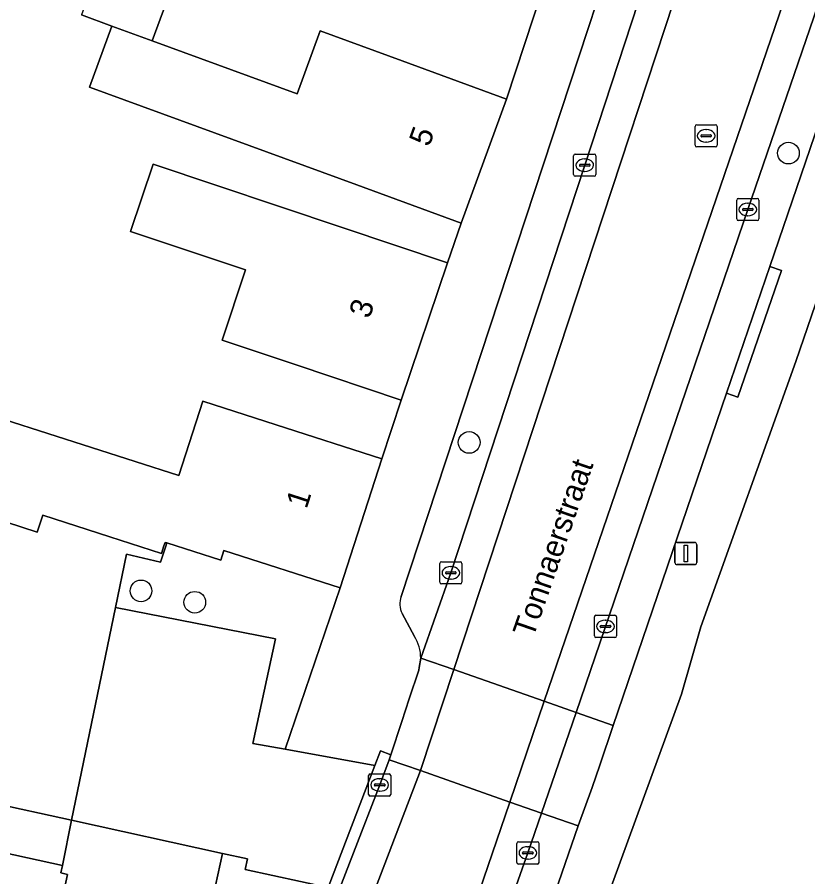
# Model space of a CAD drawing. Extents: x 160030 to 160839, y 385325 to 386450.
# Drawn here: x 160670.75 to 160706.41, y 385389.85 to 385428.61 of the extents above; entities that cross this region are included whole.
import ezdxf

# ---------------------------------------------------------------- set-up
doc = ezdxf.new("R2010")
doc.units = 0
for name, color, linetype in [('IMGEO_Boom', 7, 'Continuous'), ('IMGEO_Erf', 7, 'Continuous'), ('IMGEO_Grasland_overig', 7, 'Continuous'), ('IMGEO_Groenvoorziening', 7, 'Continuous'), ('IMGEO_Hek', 7, 'Continuous'), ('IMGEO_Kolk', 7, 'Continuous'), ('IMGEO_Lichtmast', 7, 'Continuous'), ('IMGEO_Muur', 7, 'Continuous'), ('IMGEO_Openbare_ruimte_label', 7, 'Continuous'), ('IMGEO_Pand', 7, 'Continuous'), ('IMGEO_Pand_nummerreeks', 7, 'Continuous'), ('IMGEO_Parkeervlak_open', 7, 'Continuous'), ('IMGEO_Rijbaan_lokaal_gesloten', 7, 'Continuous'), ('IMGEO_Rijbaan_lokaal_open', 7, 'Continuous'), ('IMGEO_Rioolput', 7, 'Continuous'), ('IMGEO_Voetpad_open', 7, 'Continuous')]:
    doc.layers.add(name, color=color, linetype=linetype)

msp = doc.modelspace()

# ---------------------------------------------------------------- linework, layer by layer
at = {"layer": 'IMGEO_Boom'}
for centre in [(160705.534, 385422.481), (160691.136, 385409.437), (160676.336, 385402.745), (160678.762, 385402.229)]:
    msp.add_circle(centre, 0.489, dxfattribs=at)
at = {"layer": 'IMGEO_Erf'}
for points in [[(160752.844, 385416.93), (160750.705, 385427.021), (160746.187, 385428.561), (160745.497, 385428.823), (160749.051, 385436.742), (160747.604, 385437.915), (160732.046, 385446.957), (160729.843, 385447.8), (160725.493, 385448.718), (160720.779, 385449.623), (160714.437, 385436.294), (160712.364, 385432.029), (160705.872, 385413.085), (160701.581, 385401.12), (160700.714, 385398.091), (160686.767, 385359.888)], [(160677.968, 385430.607), (160676.845, 385427.539), (160683.372, 385425.148), (160684.414, 385427.992), (160688.121, 385426.634), (160692.816, 385424.915), (160695.278, 385432.406)], [(160674.015, 385425.461), (160675.02, 385428.207), (160673.652, 385428.708)], [(160670.172, 385410.478), (160678.043, 385407.939), (160679.127, 385411.301), (160682.432, 385410.235), (160687.19, 385408.701), (160688.074, 385411.341), (160683.334, 385412.931), (160679.99, 385414.053), (160681.051, 385417.215), (160675.869, 385418.953), (160676.886, 385421.985), (160685.412, 385419.125), (160690.152, 385417.535), (160690.768, 385419.325), (160686.074, 385421.044), (160674.015, 385425.461)], [(160662.047, 385394.849), (160673.201, 385392.401), (160675.184, 385401.999), (160675.68, 385404.401), (160677.219, 385404.036), (160677.45, 385404.764), (160677.496, 385404.909), (160677.422, 385404.933), (160677.371, 385404.777), (160677.261, 385404.435), (160674.937, 385405.184), (160671.904, 385406.163), (160671.656, 385405.393), (160668.826, 385406.305)]]:
    msp.add_lwpolyline(points, dxfattribs=at)
at = {"layer": 'IMGEO_Grasland_overig'}
msp.add_lwpolyline([(160667.906, 385391.43), (160672.791, 385390.368), (160673.201, 385392.401), (160662.047, 385394.849), (160661.597, 385392.801)], close=True, dxfattribs=at)
at = {"layer": 'IMGEO_Groenvoorziening'}
msp.add_lwpolyline([(160685.313, 385402.879), (160680.079, 385404.567), (160679.935, 385404.122), (160677.496, 385404.909), (160677.45, 385404.764), (160677.219, 385404.036), (160675.68, 385404.401), (160675.184, 385401.999), (160682.404, 385400.587), (160681.382, 385395.868), (160682.841, 385395.603)], close=True, dxfattribs=at)
at = {"layer": 'IMGEO_Hek'}
msp.add_lwpolyline([(160675.68, 385404.401), (160675.184, 385401.999)], dxfattribs=at)
at = {"layer": 'IMGEO_Kolk'}
for p, q in [((160695.847, 385421.512), (160695.847, 385422.364)), ((160695.922, 385422.438), (160696.774, 385422.438)), ((160696.848, 385422.364), (160696.848, 385421.512)), ((160696.106, 385421.932), (160696.106, 385421.944)), ((160696.149, 385421.981), (160696.547, 385421.981)), ((160696.335, 385422.218), (160696.36, 385422.218)), ((160696.59, 385421.944), (160696.59, 385421.932)), ((160696.544, 385421.895), (160696.146, 385421.895)), ((160696.358, 385421.658), (160696.333, 385421.658)), ((160696.774, 385421.438), (160695.922, 385421.438)), ((160703.2, 385419.514), (160703.2, 385420.366)), ((160703.275, 385420.44), (160704.127, 385420.44)), ((160704.201, 385420.366), (160704.201, 385419.514)), ((160703.502, 385419.983), (160703.9, 385419.983)), ((160703.688, 385420.22), (160703.713, 385420.22)), ((160703.459, 385419.934), (160703.459, 385419.946)), ((160703.897, 385419.897), (160703.499, 385419.897)), ((160703.711, 385419.66), (160703.686, 385419.66)), ((160703.943, 385419.946), (160703.943, 385419.934)), ((160704.127, 385419.44), (160703.275, 385419.44)), ((160689.811, 385403.132), (160689.811, 385403.984)), ((160689.886, 385404.058), (160690.738, 385404.058)), ((160690.299, 385403.838), (160690.324, 385403.838)), ((160690.812, 385403.984), (160690.812, 385403.132)), ((160690.07, 385403.552), (160690.07, 385403.564)), ((160690.508, 385403.515), (160690.11, 385403.515)), ((160690.113, 385403.601), (160690.511, 385403.601)), ((160690.554, 385403.564), (160690.554, 385403.552)), ((160690.738, 385403.058), (160689.886, 385403.058)), ((160690.322, 385403.278), (160690.297, 385403.278)), ((160696.781, 385400.716), (160696.781, 385401.568)), ((160696.856, 385401.642), (160697.708, 385401.642)), ((160697.269, 385401.422), (160697.294, 385401.422)), ((160697.782, 385401.568), (160697.782, 385400.716)), ((160697.04, 385401.136), (160697.04, 385401.148)), ((160697.478, 385401.099), (160697.08, 385401.099)), ((160697.083, 385401.185), (160697.481, 385401.185)), ((160697.524, 385401.148), (160697.524, 385401.136)), ((160697.708, 385400.642), (160696.856, 385400.642)), ((160697.292, 385400.862), (160697.267, 385400.862)), ((160686.601, 385393.569), (160686.601, 385394.421)), ((160686.676, 385394.495), (160687.528, 385394.495)), ((160687.602, 385394.421), (160687.602, 385393.569)), ((160686.86, 385393.989), (160686.86, 385394.001)), ((160686.903, 385394.038), (160687.301, 385394.038)), ((160687.089, 385394.275), (160687.114, 385394.275)), ((160687.344, 385394.001), (160687.344, 385393.989)), ((160687.298, 385393.952), (160686.9, 385393.952)), ((160687.112, 385393.715), (160687.087, 385393.715)), ((160687.528, 385393.495), (160686.676, 385393.495)), ((160693.284, 385390.504), (160693.284, 385391.356)), ((160693.359, 385391.43), (160694.211, 385391.43)), ((160694.285, 385391.356), (160694.285, 385390.504)), ((160693.543, 385390.924), (160693.543, 385390.936)), ((160693.586, 385390.973), (160693.984, 385390.973)), ((160693.772, 385391.21), (160693.797, 385391.21)), ((160694.027, 385390.936), (160694.027, 385390.924)), ((160693.981, 385390.887), (160693.583, 385390.887)), ((160693.795, 385390.65), (160693.77, 385390.65)), ((160694.211, 385390.43), (160693.359, 385390.43))]:
    msp.add_line(p, q, dxfattribs=at)
for points in [[(160695.847, 385421.512), (160695.847, 385422.364)], [(160695.922, 385422.438), (160696.774, 385422.438)], [(160696.848, 385422.364), (160696.848, 385421.512)], [(160696.774, 385421.438), (160695.922, 385421.438)], [(160703.2, 385419.514), (160703.2, 385420.366)], [(160703.275, 385420.44), (160704.127, 385420.44)], [(160704.201, 385420.366), (160704.201, 385419.514)], [(160704.127, 385419.44), (160703.275, 385419.44)], [(160689.811, 385403.132), (160689.811, 385403.984)], [(160689.886, 385404.058), (160690.738, 385404.058)], [(160690.812, 385403.984), (160690.812, 385403.132)], [(160690.738, 385403.058), (160689.886, 385403.058)], [(160696.781, 385400.716), (160696.781, 385401.568)], [(160696.856, 385401.642), (160697.708, 385401.642)], [(160697.782, 385401.568), (160697.782, 385400.716)], [(160697.708, 385400.642), (160696.856, 385400.642)], [(160686.601, 385393.569), (160686.601, 385394.421)], [(160686.676, 385394.495), (160687.528, 385394.495)], [(160687.602, 385394.421), (160687.602, 385393.569)], [(160687.528, 385393.495), (160686.676, 385393.495)], [(160693.284, 385390.504), (160693.284, 385391.356)], [(160693.359, 385391.43), (160694.211, 385391.43)], [(160694.285, 385391.356), (160694.285, 385390.504)], [(160694.211, 385390.43), (160693.359, 385390.43)]]:
    msp.add_lwpolyline(points, dxfattribs=at)
for centre, radius, start, end in [((160695.924, 385422.362), 0.0765, 91.552, 178.448), ((160695.924, 385422.362), 0.0765, 91.552, 178.448), ((160696.772, 385422.362), 0.0765, 1.552, 88.448), ((160696.772, 385422.362), 0.0765, 1.552, 88.448), ((160696.146, 385421.941), 0.0403, 85.8775, 175.7526), ((160696.143, 385421.931), 0.0366, 178.938, 274.7102), ((160696.547, 385421.938), 0.043, 264.8664, 352.4533), ((160696.551, 385421.943), 0.0386, 1.7309, 96.639), ((160695.924, 385421.514), 0.0765, 181.552, 268.448), ((160695.924, 385421.514), 0.0765, 181.552, 268.448), ((160696.772, 385421.514), 0.0765, 271.552, 358.448), ((160696.772, 385421.514), 0.0765, 271.552, 358.448), ((160703.277, 385420.364), 0.0765, 91.552, 178.448), ((160703.277, 385420.364), 0.0765, 91.552, 178.448), ((160704.125, 385420.364), 0.0765, 1.552, 88.448), ((160704.125, 385420.364), 0.0765, 1.552, 88.448), ((160703.499, 385419.943), 0.0403, 85.8775, 175.7526), ((160703.904, 385419.945), 0.0386, 1.7309, 96.639), ((160703.496, 385419.933), 0.0366, 178.938, 274.7102), ((160703.9, 385419.94), 0.043, 264.8664, 352.4533), ((160703.277, 385419.516), 0.0765, 181.552, 268.448), ((160703.277, 385419.516), 0.0765, 181.552, 268.448), ((160704.125, 385419.516), 0.0765, 271.552, 358.448), ((160704.125, 385419.516), 0.0765, 271.552, 358.448), ((160689.888, 385403.982), 0.0765, 91.552, 178.448), ((160689.888, 385403.982), 0.0765, 91.552, 178.448), ((160690.736, 385403.982), 0.0765, 1.552, 88.448), ((160690.736, 385403.982), 0.0765, 1.552, 88.448), ((160690.11, 385403.561), 0.0403, 85.8775, 175.7526), ((160690.107, 385403.551), 0.0366, 178.938, 274.7102), ((160690.511, 385403.558), 0.043, 264.8664, 352.4533), ((160690.515, 385403.563), 0.0386, 1.7309, 96.639), ((160689.888, 385403.134), 0.0765, 181.552, 268.448), ((160689.888, 385403.134), 0.0765, 181.552, 268.448), ((160690.736, 385403.134), 0.0765, 271.552, 358.448), ((160690.736, 385403.134), 0.0765, 271.552, 358.448), ((160696.858, 385401.566), 0.0765, 91.552, 178.448), ((160696.858, 385401.566), 0.0765, 91.552, 178.448), ((160697.706, 385401.566), 0.0765, 1.552, 88.448), ((160697.706, 385401.566), 0.0765, 1.552, 88.448), ((160697.08, 385401.145), 0.0403, 85.8775, 175.7526), ((160697.077, 385401.135), 0.0366, 178.938, 274.7102), ((160697.481, 385401.142), 0.043, 264.8664, 352.4533), ((160697.485, 385401.147), 0.0386, 1.7309, 96.639), ((160696.858, 385400.718), 0.0765, 181.552, 268.448), ((160696.858, 385400.718), 0.0765, 181.552, 268.448), ((160697.706, 385400.718), 0.0765, 271.552, 358.448), ((160697.706, 385400.718), 0.0765, 271.552, 358.448), ((160686.678, 385394.419), 0.0765, 91.552, 178.448), ((160686.678, 385394.419), 0.0765, 91.552, 178.448), ((160687.526, 385394.419), 0.0765, 1.552, 88.448), ((160687.526, 385394.419), 0.0765, 1.552, 88.448), ((160686.9, 385393.998), 0.0403, 85.8775, 175.7526), ((160687.305, 385394), 0.0386, 1.7309, 96.639), ((160686.897, 385393.988), 0.0366, 178.938, 274.7102), ((160687.301, 385393.995), 0.043, 264.8664, 352.4533), ((160686.678, 385393.571), 0.0765, 181.552, 268.448), ((160686.678, 385393.571), 0.0765, 181.552, 268.448), ((160687.526, 385393.571), 0.0765, 271.552, 358.448), ((160687.526, 385393.571), 0.0765, 271.552, 358.448), ((160693.361, 385391.354), 0.0765, 91.552, 178.448), ((160693.361, 385391.354), 0.0765, 91.552, 178.448), ((160694.209, 385391.354), 0.0765, 1.552, 88.448), ((160694.209, 385391.354), 0.0765, 1.552, 88.448), ((160693.583, 385390.933), 0.0403, 85.8775, 175.7526), ((160693.58, 385390.923), 0.0366, 178.938, 274.7102), ((160693.984, 385390.93), 0.043, 264.8664, 352.4533), ((160693.988, 385390.935), 0.0386, 1.7309, 96.639), ((160693.361, 385390.506), 0.0765, 181.552, 268.448), ((160693.361, 385390.506), 0.0765, 181.552, 268.448), ((160694.209, 385390.506), 0.0765, 271.552, 358.448), ((160694.209, 385390.506), 0.0765, 271.552, 358.448)]:
    msp.add_arc(centre, radius, start, end, dxfattribs=at)
for centre, major_axis, ratio, start_param, end_param in [((160696.334, 385421.938), (-0.387, 0.002), 0.722429, 4.712389, 7.853982), ((160696.359, 385421.938), (-0.39, 0.002), 0.717154, 1.570796, 4.712389), ((160703.687, 385419.94), (-0.387, 0.002), 0.722429, 4.712389, 7.853982), ((160703.712, 385419.94), (-0.39, 0.002), 0.717154, 1.570796, 4.712389), ((160690.298, 385403.558), (-0.387, 0.002), 0.722429, 4.712389, 7.853982), ((160690.323, 385403.558), (-0.39, 0.002), 0.717154, 1.570796, 4.712389), ((160697.268, 385401.142), (-0.387, 0.002), 0.722429, 4.712389, 7.853982), ((160697.293, 385401.142), (-0.39, 0.002), 0.717154, 1.570796, 4.712389), ((160687.088, 385393.995), (-0.387, 0.002), 0.722429, 4.712389, 7.853982), ((160687.113, 385393.995), (-0.39, 0.002), 0.717154, 1.570796, 4.712389), ((160693.771, 385390.93), (-0.387, 0.002), 0.722429, 4.712389, 7.853982), ((160693.796, 385390.93), (-0.39, 0.002), 0.717154, 1.570796, 4.712389)]:
    msp.add_ellipse(centre, major_axis=major_axis, ratio=ratio, start_param=start_param, end_param=end_param, dxfattribs=at)
at = {"layer": 'IMGEO_Lichtmast'}
for p, q in [((160700.512, 385404.927), (160701.302, 385404.927)), ((160701.302, 385404.927), (160700.512, 385404.927)), ((160700.412, 385404.027), (160700.412, 385404.827)), ((160700.412, 385404.827), (160700.412, 385404.027)), ((160701.402, 385404.827), (160701.402, 385404.027)), ((160701.402, 385404.027), (160701.402, 385404.827)), ((160701.302, 385403.927), (160700.512, 385403.927)), ((160700.512, 385403.927), (160701.302, 385403.927))]:
    msp.add_line(p, q, dxfattribs=at)
msp.add_lwpolyline([(160700.832, 385404.802), (160700.982, 385404.802), (160700.982, 385404.052), (160700.832, 385404.052), (160700.832, 385404.802)], dxfattribs=at)
for centre, start, end in [((160700.512, 385404.827), 90, 180), ((160700.512, 385404.827), 90, 180), ((160701.302, 385404.827), 0, 90), ((160701.302, 385404.827), 360, 90), ((160700.512, 385404.027), 180, 270), ((160700.512, 385404.027), 180, 270), ((160701.302, 385404.027), 270, 0), ((160701.302, 385404.027), 270, 0)]:
    msp.add_arc(centre, 0.1, start, end, dxfattribs=at)
at = {"layer": 'IMGEO_Muur'}
msp.add_lwpolyline([(160690.768, 385419.325), (160690.152, 385417.535)], dxfattribs=at)
at = {"layer": 'IMGEO_Pand'}
for points in [[(160673.652, 385428.708), (160675.02, 385428.207), (160676.845, 385427.539), (160677.968, 385430.607), (160674.776, 385431.776)], [(160688.121, 385426.634), (160684.414, 385427.992), (160683.372, 385425.148), (160676.845, 385427.539), (160675.02, 385428.207), (160674.015, 385425.461), (160686.074, 385421.044), (160690.768, 385419.325), (160692.816, 385424.915)], [(160690.152, 385417.535), (160685.412, 385419.125), (160676.886, 385421.985), (160675.869, 385418.953), (160681.051, 385417.215), (160679.99, 385414.053), (160683.334, 385412.931), (160688.074, 385411.341)], [(160687.19, 385408.701), (160682.432, 385410.235), (160679.127, 385411.301), (160678.043, 385407.939), (160670.172, 385410.478), (160668.826, 385406.305), (160671.656, 385405.393), (160671.904, 385406.163), (160674.937, 385405.184), (160677.261, 385404.435), (160677.371, 385404.777), (160677.422, 385404.933), (160677.496, 385404.909), (160679.935, 385404.122), (160680.079, 385404.567), (160685.313, 385402.879)], [(160673.024, 385389.962), (160672.718, 385390.029), (160672.791, 385390.368), (160667.906, 385391.43), (160661.597, 385392.801), (160640.084, 385397.476), (160640.008, 385397.127), (160639.764, 385397.18), (160634.947, 385375.015), (160633.885, 385370.129), (160634.186, 385370.064), (160634.107, 385369.703), (160656.042, 385364.936), (160656.102, 385365.216), (160656.326, 385365.167), (160657.453, 385370.355), (160667.916, 385368.081), (160667.98, 385368.379), (160668.318, 385368.305), (160669.587, 385374.144), (160672.493, 385387.519)]]:
    msp.add_lwpolyline(points, close=True, dxfattribs=at)
at = {"layer": 'IMGEO_Parkeervlak_open'}
for points in [[(160688.951, 385399.714), (160690.313, 385403.559), (160696.35, 385421.936), (160701.443, 385437.493), (160706.661, 385453.29), (160707.895, 385456.866), (160707.318, 385456.347), (160705.806, 385455.446)], [(160705.315, 385454.857), (160688.068, 385402.49)], [(160712.326, 385445.138), (160709.47, 385436.771), (160703.7, 385419.94), (160695.958, 385397.266), (160697.629, 385396.68), (160702.744, 385411.656), (160704.696, 385417.371), (160708.737, 385429.201), (160710.696, 385434.936), (160710.986, 385435.786), (160713.209, 385442.486)], [(160688.112, 385401.722), (160688.664, 385400.689)], [(160694.883, 385388.759), (160696.05, 385392.156), (160694.392, 385392.716), (160693.784, 385390.93), (160692.225, 385386.52)]]:
    msp.add_lwpolyline(points, dxfattribs=at)
for points in [[(160697.629, 385396.68), (160695.958, 385397.266), (160694.392, 385392.716), (160696.05, 385392.156), (160696.682, 385393.877), (160697.036, 385394.887)], [(160678.962, 385386.1), (160680.01, 385390.907), (160673.201, 385392.401), (160672.791, 385390.368), (160672.718, 385390.029), (160673.024, 385389.962), (160672.493, 385387.519), (160673.334, 385387.335), (160673.955, 385387.198)]]:
    msp.add_lwpolyline(points, close=True, dxfattribs=at)
for centre, radius, start, end in [((160688.959, 385402.156), 0.952, 159.4507, 207.1073), ((160687.206, 385399.73), 1.745, 359.4745, 33.33)]:
    msp.add_arc(centre, radius, start, end, dxfattribs=at)
at = {"layer": 'IMGEO_Rijbaan_lokaal_gesloten'}
for points in [[(160688.951, 385399.714), (160690.447, 385399.194), (160706.697, 385448.575), (160709.556, 385456.928), (160712.459, 385472.214), (160719.187, 385500), (160719.283, 385500.396), (160717.755, 385500.728), (160717.733, 385500.535), (160717.634, 385500), (160717.551, 385499.548), (160717.505, 385499.39), (160716.45, 385494.87), (160712.122, 385477.091), (160710.963, 385472.336), (160709.594, 385465.081), (160708.283, 385458.1), (160708.191, 385457.591), (160707.895, 385456.866), (160706.661, 385453.29), (160701.443, 385437.493), (160696.35, 385421.936), (160690.313, 385403.559)], [(160725.06, 385499.141), (160723.639, 385499.449), (160716.569, 385465.593), (160715.669, 385461.679), (160713.786, 385455.424), (160707.954, 385437.031), (160694.523, 385397.769), (160695.958, 385397.266), (160703.7, 385419.94), (160709.47, 385436.771), (160712.326, 385445.138), (160712.4, 385445.745), (160712.604, 385446.405), (160714.549, 385452.643), (160716.992, 385460.652), (160717.24, 385461.622), (160717.66, 385463.602), (160719.791, 385473.917), (160724.626, 385497.095)], [(160679.353, 385376.819), (160670.266, 385358.321), (160671.62, 385357.746), (160685.679, 385386.332), (160686.355, 385387.888), (160688.936, 385394.648), (160687.526, 385395.122), (160687.101, 385393.995), (160684.731, 385387.876), (160684.394, 385387.263), (160684.301, 385387.168), (160684.178, 385387.042), (160679.677, 385377.487)]]:
    msp.add_lwpolyline(points, close=True, dxfattribs=at)
msp.add_lwpolyline([(160683.85, 385357.671), (160684.17, 385359.005), (160686.222, 385367.754), (160686.257, 385367.882), (160686.464, 385368.642), (160687.447, 385371.767), (160689.518, 385378.6), (160689.601, 385378.874), (160691.836, 385385.394), (160692.225, 385386.52), (160693.784, 385390.93), (160694.392, 385392.716), (160692.966, 385393.216), (160687.678, 385377.752), (160685.004, 385368.694), (160682.429, 385357.967), (160682.218, 385356.499), (160682.203, 385355.869), (160683.714, 385355.522)], dxfattribs=at)
at = {"layer": 'IMGEO_Rijbaan_lokaal_open'}
for points in [[(160719.283, 385500.396), (160719.187, 385500), (160712.459, 385472.214), (160709.556, 385456.928), (160706.697, 385448.575), (160690.447, 385399.194), (160694.523, 385397.769), (160707.954, 385437.031), (160713.786, 385455.424), (160715.669, 385461.679), (160716.569, 385465.593), (160723.639, 385499.449), (160721.105, 385500)], [(160688.936, 385394.648), (160690.447, 385399.194), (160688.951, 385399.714), (160688.88, 385399.287), (160688.862, 385399.177), (160688.427, 385397.873), (160688.097, 385396.86), (160687.601, 385395.36), (160687.526, 385395.122)], [(160688.936, 385394.648), (160692.966, 385393.216), (160694.523, 385397.769), (160690.447, 385399.194)], [(160692.966, 385393.216), (160694.392, 385392.716), (160695.958, 385397.266), (160694.523, 385397.769)]]:
    msp.add_lwpolyline(points, close=True, dxfattribs=at)
msp.add_lwpolyline([(160687.678, 385377.752), (160692.966, 385393.216), (160688.936, 385394.648), (160686.355, 385387.888), (160685.679, 385386.332), (160671.62, 385357.746), (160670.266, 385358.321), (160670.189, 385358.163), (160668.42, 385355.819), (160683.655, 385351.868), (160687.245, 385350.937)], dxfattribs=at)
at = {"layer": 'IMGEO_Rioolput'}
for p, q in [((160701.324, 385422.834), (160701.324, 385423.686)), ((160701.399, 385423.76), (160702.251, 385423.76)), ((160701.812, 385423.54), (160701.837, 385423.54)), ((160702.325, 385423.686), (160702.325, 385422.834)), ((160701.583, 385423.254), (160701.583, 385423.266)), ((160702.021, 385423.217), (160701.623, 385423.217)), ((160701.626, 385423.303), (160702.024, 385423.303)), ((160702.067, 385423.266), (160702.067, 385423.254)), ((160702.251, 385422.76), (160701.399, 385422.76)), ((160701.835, 385422.98), (160701.81, 385422.98))]:
    msp.add_line(p, q, dxfattribs=at)
for points in [[(160701.324, 385422.834), (160701.324, 385423.686)], [(160701.399, 385423.76), (160702.251, 385423.76)], [(160702.325, 385423.686), (160702.325, 385422.834)], [(160702.251, 385422.76), (160701.399, 385422.76)]]:
    msp.add_lwpolyline(points, dxfattribs=at)
for centre, radius, start, end in [((160701.401, 385423.684), 0.0765, 91.552, 178.448), ((160701.401, 385423.684), 0.0765, 91.552, 178.448), ((160702.249, 385423.684), 0.0765, 1.552, 88.448), ((160702.249, 385423.684), 0.0765, 1.552, 88.448), ((160701.623, 385423.263), 0.0403, 85.8775, 175.7526), ((160701.62, 385423.253), 0.0366, 178.938, 274.7102), ((160702.024, 385423.26), 0.043, 264.8664, 352.4533), ((160702.028, 385423.265), 0.0386, 1.7309, 96.639), ((160701.401, 385422.836), 0.0765, 181.552, 268.448), ((160701.401, 385422.836), 0.0765, 181.552, 268.448), ((160702.249, 385422.836), 0.0765, 271.552, 358.448), ((160702.249, 385422.836), 0.0765, 271.552, 358.448)]:
    msp.add_arc(centre, radius, start, end, dxfattribs=at)
for centre, major_axis, ratio, start_param, end_param in [((160701.811, 385423.26), (-0.387, 0.002), 0.722429, 4.712389, 7.853982), ((160701.836, 385423.26), (-0.39, 0.002), 0.717154, 1.570796, 4.712389)]:
    msp.add_ellipse(centre, major_axis=major_axis, ratio=ratio, start_param=start_param, end_param=end_param, dxfattribs=at)
at = {"layer": 'IMGEO_Voetpad_open'}
for points in [[(160686.767, 385359.888), (160700.714, 385398.091), (160701.581, 385401.12), (160705.872, 385413.085), (160712.364, 385432.029), (160714.437, 385436.294), (160720.779, 385449.623), (160720.793, 385450.546), (160718.792, 385450.935), (160720.304, 385456.764), (160720.983, 385462.799)], [(160688.068, 385402.49), (160705.315, 385454.857)], [(160713.209, 385442.486), (160710.986, 385435.786), (160710.696, 385434.936), (160711.25, 385434.749), (160709.3, 385429.011), (160708.737, 385429.201), (160704.696, 385417.371), (160705.228, 385417.187), (160703.255, 385411.48), (160702.744, 385411.656), (160697.629, 385396.68), (160697.036, 385394.887), (160696.682, 385393.877), (160696.05, 385392.156), (160694.883, 385388.759)], [(160695.278, 385432.406), (160692.816, 385424.915), (160690.768, 385419.325), (160690.152, 385417.535), (160688.074, 385411.341), (160687.19, 385408.701), (160685.313, 385402.879), (160682.841, 385395.603), (160686.878, 385394.869), (160687.135, 385395.539), (160687.601, 385395.36), (160688.097, 385396.86), (160688.427, 385397.873), (160688.862, 385399.177), (160688.88, 385399.287), (160688.951, 385399.714)], [(160688.664, 385400.689), (160688.112, 385401.722)], [(160682.127, 385386.027), (160683.688, 385386.733), (160684.178, 385387.042), (160684.301, 385387.168), (160684.394, 385387.263), (160684.731, 385387.876), (160684.265, 385388.055), (160684.77, 385389.371), (160681.038, 385390.19), (160681.141, 385390.659), (160680.01, 385390.907), (160678.962, 385386.1), (160678.36, 385383.338), (160677.419, 385383.605), (160676.122, 385377.705), (160675.102, 385377.911), (160673.991, 385372.862), (160671.027, 385373.725), (160666.898, 385364.38)]]:
    msp.add_lwpolyline(points, dxfattribs=at)
for points in [[(160702.744, 385411.656), (160703.255, 385411.48), (160705.228, 385417.187), (160704.696, 385417.371)], [(160681.141, 385390.659), (160681.038, 385390.19), (160684.77, 385389.371), (160686.878, 385394.869), (160682.841, 385395.603), (160681.382, 385395.868), (160682.404, 385400.587), (160675.184, 385401.999), (160673.201, 385392.401), (160680.01, 385390.907)], [(160687.526, 385395.122), (160687.601, 385395.36), (160687.135, 385395.539), (160686.878, 385394.869), (160684.77, 385389.371), (160684.265, 385388.055), (160684.731, 385387.876), (160687.101, 385393.995)]]:
    msp.add_lwpolyline(points, close=True, dxfattribs=at)
for centre, radius, start, end in [((160688.959, 385402.156), 0.952, 159.4507, 207.1073), ((160687.206, 385399.73), 1.745, 359.4745, 33.33)]:
    msp.add_arc(centre, radius, start, end, dxfattribs=at)

# ---------------------------------------------------------------- texts
at = {"layer": 'IMGEO_Openbare_ruimte_label'}
msp.add_text('Tonnaerstraat', height=1, rotation=70.8586, dxfattribs=at).set_placement((160694.024, 385400.591))
at = {"layer": 'IMGEO_Pand_nummerreeks'}
for s, rotation, p in [('5', 69.8779, (160689.331, 385422.729)), ('3', 71.4541, (160686.637, 385414.978)), ('1', 72.1297, (160683.804, 385406.41))]:
    msp.add_text(s, height=1, rotation=rotation, dxfattribs=at).set_placement(p)

doc.saveas('drawing.dxf')
